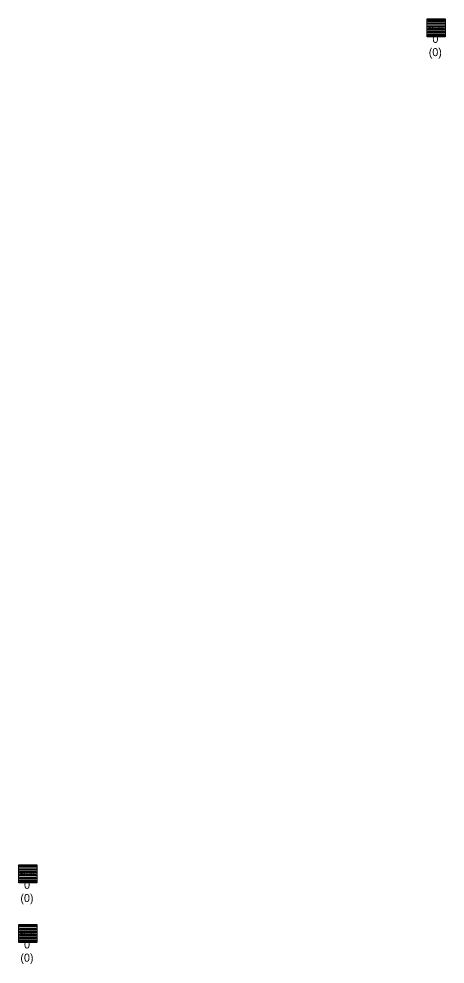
# Model space of a CAD drawing. Extents: x -606452 to -604459, y -1157823 to -1156972.
# Drawn here: x -605317.2 to -605281.5, y -1157553.9 to -1157474.7 of the extents above; entities that cross this region are included whole.
import ezdxf

# ---------------------------------------------------------------- set-up
doc = ezdxf.new("R2010")
doc.units = 0
doc.layers.add('Uliční vpusť', color=7, linetype='Continuous')

msp = doc.modelspace()

# ---------------------------------------------------------------- linework, layer by layer
at = {"layer": 'Uliční vpusť'}
for points in [[(-605282.95, -1157474.71), (-605281.45, -1157474.71), (-605281.45, -1157476.21), (-605282.95, -1157476.21)], [(-605282.86, -1157474.8), (-605281.54, -1157474.8), (-605281.54, -1157474.92), (-605282.86, -1157474.92)], [(-605282.86, -1157475.04), (-605281.54, -1157475.04), (-605281.54, -1157475.16), (-605282.86, -1157475.16)], [(-605282.86, -1157475.28), (-605281.54, -1157475.28), (-605281.54, -1157475.4), (-605282.86, -1157475.4)], [(-605282.86, -1157475.52), (-605281.54, -1157475.52), (-605281.54, -1157475.64), (-605282.86, -1157475.64)], [(-605282.86, -1157475.76), (-605281.54, -1157475.76), (-605281.54, -1157475.88), (-605282.86, -1157475.88)], [(-605282.86, -1157476), (-605281.54, -1157476), (-605281.54, -1157476.12), (-605282.86, -1157476.12)], [(-605317.21, -1157545.6), (-605315.71, -1157545.6), (-605315.71, -1157547.1), (-605317.21, -1157547.1)], [(-605317.12, -1157545.69), (-605315.8, -1157545.69), (-605315.8, -1157545.81), (-605317.12, -1157545.81)], [(-605317.12, -1157545.93), (-605315.8, -1157545.93), (-605315.8, -1157546.05), (-605317.12, -1157546.05)], [(-605317.12, -1157546.17), (-605315.8, -1157546.17), (-605315.8, -1157546.29), (-605317.12, -1157546.29)], [(-605317.12, -1157546.41), (-605315.8, -1157546.41), (-605315.8, -1157546.53), (-605317.12, -1157546.53)], [(-605317.12, -1157546.65), (-605315.8, -1157546.65), (-605315.8, -1157546.77), (-605317.12, -1157546.77)], [(-605317.12, -1157546.89), (-605315.8, -1157546.89), (-605315.8, -1157547.01), (-605317.12, -1157547.01)], [(-605317.21, -1157550.6), (-605315.71, -1157550.6), (-605315.71, -1157552.1), (-605317.21, -1157552.1)], [(-605317.12, -1157550.69), (-605315.8, -1157550.69), (-605315.8, -1157550.81), (-605317.12, -1157550.81)], [(-605317.12, -1157550.93), (-605315.8, -1157550.93), (-605315.8, -1157551.05), (-605317.12, -1157551.05)], [(-605317.12, -1157551.17), (-605315.8, -1157551.17), (-605315.8, -1157551.29), (-605317.12, -1157551.29)], [(-605317.12, -1157551.41), (-605315.8, -1157551.41), (-605315.8, -1157551.53), (-605317.12, -1157551.53)], [(-605317.12, -1157551.65), (-605315.8, -1157551.65), (-605315.8, -1157551.77), (-605317.12, -1157551.77)], [(-605317.12, -1157551.89), (-605315.8, -1157551.89), (-605315.8, -1157552.01), (-605317.12, -1157552.01)]]:
    msp.add_lwpolyline(points, close=True, dxfattribs=at)

# ---------------------------------------------------------------- texts
for p in [(-605282.856, -1157475.611), (-605317.116, -1157546.501), (-605317.116, -1157551.501)]:
    msp.add_text('BKOM', height=0.3, rotation=359.99999, dxfattribs=at).set_placement(p)
for s, height, p in [('0', 0.671, (-605282.516, -1157476.718)), ('(0)', 0.6708, (-605282.822, -1157477.829)), ('0', 0.671, (-605316.776, -1157547.608)), ('(0)', 0.6708, (-605317.082, -1157548.719)), ('0', 0.671, (-605316.776, -1157552.608)), ('(0)', 0.6708, (-605317.082, -1157553.719))]:
    msp.add_text(s, height=height, dxfattribs=at).set_placement(p)

doc.saveas('drawing.dxf')
